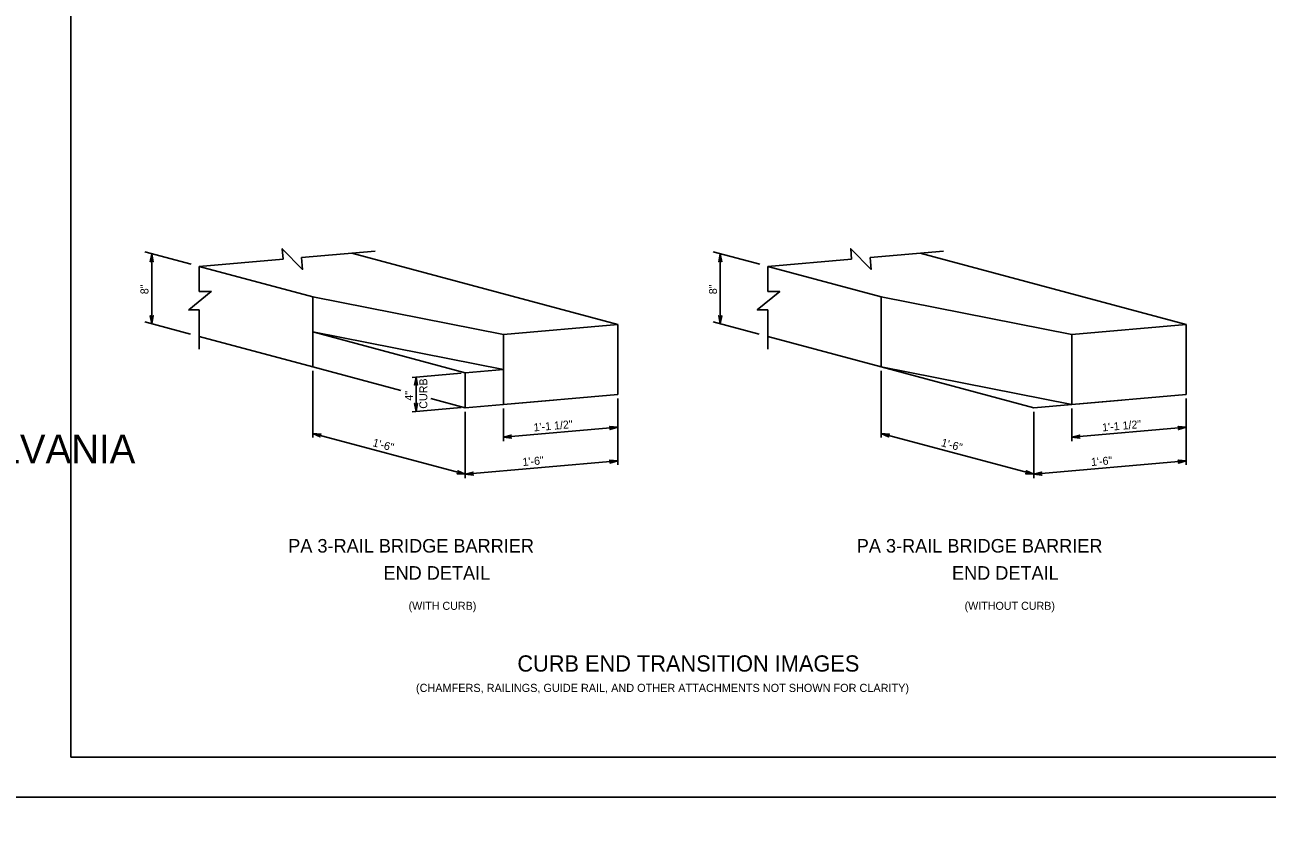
# Model space of a CAD drawing. Extents: x 632007860 to 635435983, y 295418622 to 297794622.
# Drawn here: x 634553598 to 635019211, y 296005122 to 296302122 of the extents above; entities that cross this region are included whole.
import ezdxf

# ---------------------------------------------------------------- set-up
doc = ezdxf.new("R2010")
doc.units = 0
for name, color, linetype in [('1', 7, 'Continuous'), ('B_conc_c', 7, 'Continuous'), ('B_conc_d', 7, 'Continuous'), ('B_conc_w', 7, 'Continuous'), ('B_title', 7, 'Continuous'), ('PLT-BNDY', 7, 'Continuous'), ('S-DETL-DIMS', 7, 'Continuous'), ('S-DETL-T120', 7, 'Continuous'), ('S-DETL-T240', 7, 'Continuous')]:
    doc.layers.add(name, color=color, linetype=linetype)

# ---------------------------------------------------------------- blocks, each defined once
blk = doc.blocks.new('LT')
at = {"layer": '1'}
blk.add_lwpolyline([(0.125, 0), (-11185, -2097.125), (-10323, -1500), (-9878.625, -750), (-9750, 0), (-9878.625, 750), (-10323.125, 1499.875), (-11184.875, 2097.125), (0.125, 0), (-10323.125, 1499.875), (-9878.625, 750), (0.125, 0), (-9750, 0), (-9878.625, -750), (0.125, 0), (-10323, -1500)], dxfattribs=at)

msp = doc.modelspace()

# ---------------------------------------------------------------- linework, layer by layer
at = {"layer": '1'}
for p, q in [((634570860, 296027622), (634570860, 296591622)), ((635356860, 296027622), (634570860, 296027622))]:
    msp.add_line(p, q, dxfattribs=at)
at = {"layer": 'B_conc_c'}
for p, q in [((634598510, 296217026), (634615944, 296212355)), ((634676097, 296216549), (634775806, 296189832)), ((634811592, 296217026), (634829026, 296212355)), ((634889179, 296216549), (634988888, 296189832)), ((634618949, 296211549), (634661510, 296200145)), ((634832031, 296211549), (634874592, 296200145)), ((634661510, 296200145), (634661510, 296187011)), ((634732945, 296186082), (634661510, 296200145)), ((634874592, 296200145), (634874592, 296173876)), ((634946027, 296186082), (634874592, 296200145)), ((634598514, 296190756), (634615712, 296186148)), ((634811596, 296190756), (634828794, 296186148)), ((634661510, 296187011), (634718658, 296171698)), ((634661510, 296187011), (634732945, 296172948)), ((634661510, 296187011), (634661510, 296173876)), ((634732945, 296186082), (634775806, 296189832)), ((634732945, 296172948), (634732945, 296186082)), ((634775806, 296189832), (634775806, 296163564)), ((634946027, 296186082), (634988888, 296189832)), ((634946027, 296159814), (634946027, 296186082)), ((634988888, 296189832), (634988888, 296163564)), ((634618949, 296185281), (634661510, 296173876)), ((634832031, 296185281), (634874592, 296173876)), ((634661510, 296173876), (634694565, 296165019)), ((634732945, 296172948), (634718658, 296171698)), ((634718658, 296158564), (634718658, 296171698)), ((634732945, 296172948), (634732945, 296159814)), ((634946027, 296159814), (634874592, 296173876)), ((634874592, 296173876), (634931740, 296158564)), ((634775806, 296163564), (634732945, 296159814)), ((634988888, 296163564), (634946027, 296159814)), ((634705789, 296162012), (634718658, 296158564)), ((634718658, 296158564), (634732945, 296159814)), ((634931740, 296158564), (634946027, 296159814))]:
    msp.add_line(p, q, dxfattribs=at)
at = {"layer": 'B_conc_w'}
for p, q in [((634618949, 296211549), (634650395, 296214301)), ((634684840, 296217314), (634657309, 296214905)), ((634832031, 296211549), (634863476, 296214301)), ((634897921, 296217314), (634870391, 296214905)), ((634618949, 296211549), (634618949, 296202200)), ((634832031, 296211549), (634832031, 296202200)), ((634618949, 296180538), (634618949, 296195260)), ((634832031, 296180538), (634832031, 296195260))]:
    msp.add_line(p, q, dxfattribs=at)
for points in [[(634657309, 296214905), (634657701, 296210426), (634650054, 296218191), (634650395, 296214301)], [(634870391, 296214905), (634870783, 296210426), (634863136, 296218191), (634863476, 296214301)], [(634618949, 296202200), (634623446, 296202200), (634615044, 296195260), (634618949, 296195260)], [(634832031, 296202200), (634836528, 296202200), (634828126, 296195260), (634832031, 296195260)]]:
    msp.add_lwpolyline(points, dxfattribs=at)
at = {"layer": 'PLT-BNDY'}
for points in [[(634530860, 296606622), (635371860, 296606622), (635371860, 296012622), (634530860, 296012622)], [(634530860, 296012622), (635371860, 296012622), (635371860, 295418622), (634530860, 295418622)]]:
    msp.add_lwpolyline(points, close=True, dxfattribs=at)
at = {"layer": 'S-DETL-DIMS'}
for p, q in [((634601137, 296190053), (634601137, 296216322)), ((634814219, 296190053), (634814219, 296216322)), ((634661510, 296172376), (634661510, 296147452)), ((634717164, 296171567), (634698748, 296169956)), ((634874592, 296172376), (634874592, 296147452)), ((634700243, 296170087), (634700243, 296157204)), ((634775806, 296162064), (634775806, 296137139)), ((634775806, 296162064), (634775808, 296149752)), ((634988888, 296162064), (634988888, 296137139)), ((634988888, 296162064), (634988889, 296149752)), ((634717164, 296158685), (634698748, 296157074)), ((634732945, 296158314), (634732947, 296146002)), ((634735912, 296160069), (634751718, 296161457)), ((634946027, 296158314), (634946029, 296146002)), ((634948994, 296160069), (634964800, 296161457)), ((634718658, 296157064), (634718658, 296132139)), ((634718658, 296157064), (634718658, 296132139)), ((634931740, 296157064), (634931740, 296132139)), ((634931740, 296157064), (634931740, 296132139)), ((634661510, 296148952), (634718658, 296133639)), ((634732947, 296147502), (634775808, 296151252)), ((634874592, 296148952), (634931740, 296133639)), ((634946028, 296147502), (634988889, 296151252)), ((634775806, 296138639), (634718658, 296133639)), ((634988888, 296138639), (634931740, 296133639))]:
    msp.add_line(p, q, dxfattribs=at)

# ---------------------------------------------------------------- block references
for p, xscale, yscale, rotation in [((634601137, 296216322), 0.26821336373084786, 0.26822435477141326, 89.99999999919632), ((634814219, 296216322), 0.26821336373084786, 0.26822435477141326, 89.99999999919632), ((634601137, 296190053), 0.26821336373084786, 0.26822435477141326, -90.00000000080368), ((634814219, 296190053), 0.26821336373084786, 0.26822435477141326, -90.00000000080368), ((634700243, 296170087), 0.26821336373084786, 0.26822435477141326, 90.00000000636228), ((634700243, 296157204), 0.26821336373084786, 0.26822435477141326, -89.99999999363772), ((634661510, 296148952), 0.26821336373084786, 0.26822435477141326, 164.9999999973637), ((634732947, 296147502), 0.2682133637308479, 0.2682243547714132, -174.9999999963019), ((634775808, 296151252), 0.2682133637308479, 0.2682243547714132, 5.000000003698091), ((634874592, 296148952), 0.26821336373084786, 0.26822435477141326, 164.9999999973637), ((634946028, 296147502), 0.2682133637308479, 0.2682243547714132, -174.9999999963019), ((634988889, 296151252), 0.2682133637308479, 0.2682243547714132, 5.000000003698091), ((634775806, 296138639), 0.26821336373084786, 0.26822435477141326, 4.9999999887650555), ((634988888, 296138639), 0.26821336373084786, 0.26822435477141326, 4.9999999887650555), ((634718658, 296133639), 0.26821336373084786, 0.26822435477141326, -15.000000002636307), ((634718658, 296133639), 0.26821336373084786, 0.26822435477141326, -175.00000001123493), ((634931740, 296133639), 0.26821336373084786, 0.26822435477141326, -15.000000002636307), ((634931740, 296133639), 0.26821336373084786, 0.26822435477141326, -175.00000001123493)]:
    msp.add_blockref('LT', p, dxfattribs=dict(at, xscale=xscale, yscale=yscale, rotation=rotation))

# ---------------------------------------------------------------- texts
at = {"layer": '1'}
msp.add_text('COMMONWEALTH OF PENNSYLVANIA', height=10783.37, dxfattribs=at).set_placement((634329011, 296137766))
at = {"layer": 'B_conc_d'}
for s, p in [('(WITH CURB)', (634697417, 296082839)), ('(WITHOUT CURB)', (634905812, 296082839))]:
    msp.add_text(s, height=3000, rotation=0.017, dxfattribs=at).set_placement(p)
at = {"layer": 'B_title'}
for s, p in [('PA 3-RAIL BRIDGE BARRIER', (634652311, 296104300)), ('PA 3-RAIL BRIDGE BARRIER', (634865393, 296104300)), ('END DETAIL', (634688010, 296094141)), ('END DETAIL', (634901092, 296094141))]:
    msp.add_text(s, height=5079.8, rotation=360, dxfattribs=at).set_placement(p)
at = {"layer": 'S-DETL-DIMS'}
for s, rotation, p in [('8"', 90, (634599937, 296201141)), ('8"', 90, (634813019, 296201141)), ('CURB', 90, (634704443, 296158213)), ('4"', 90, (634699043, 296161236)), ('1\'-1 1/2"', 5, (634744401, 296149709)), ('1\'-1 1/2"', 5, (634957482, 296149709)), ('1\'-6"', 345, (634683721, 296144243)), ('1\'-6"', 345, (634896802, 296144243)), ('1\'-6"', 5, (634740244, 296136733)), ('1\'-6"', 5, (634953326, 296136733))]:
    msp.add_text(s, height=3000, rotation=rotation, dxfattribs=at).set_placement(p)
at = {"layer": 'S-DETL-T120'}
msp.add_text('(CHAMFERS, RAILINGS, GUIDE RAIL, AND OTHER ATTACHMENTS NOT SHOWN FOR CLARITY)', height=3048.07, dxfattribs=at).set_placement((634700193, 296052054))
at = {"layer": 'S-DETL-T240'}
msp.add_text('CURB END TRANSITION IMAGES', height=6096, dxfattribs=at).set_placement((634738190, 296059679))

doc.saveas('drawing.dxf')
